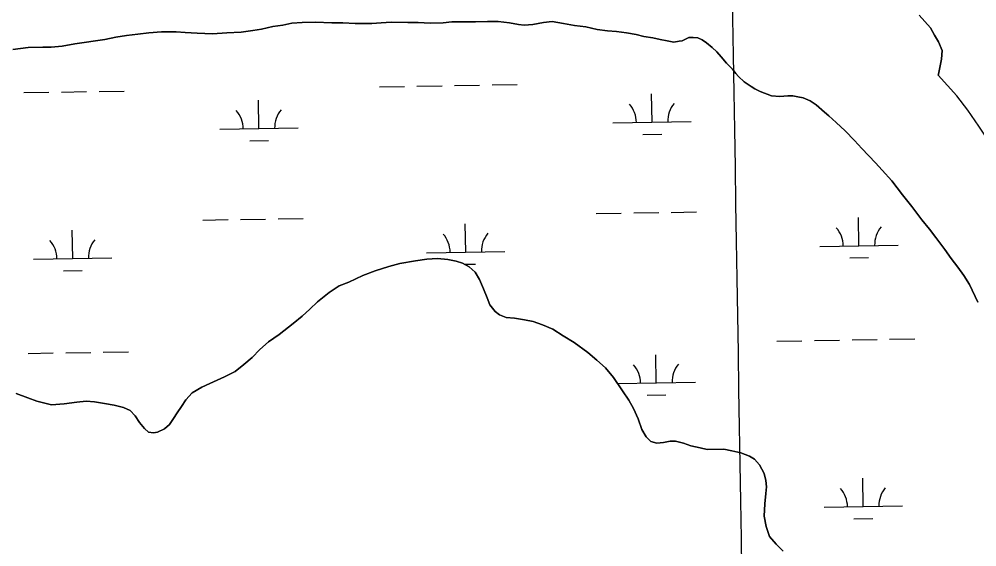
# Model space of a CAD drawing. Extents: x 3855477 to 3893699, y 299188 to 325115.
# Drawn here: x 3869182 to 3870405, y 320305 to 320978 of the extents above; entities that cross this region are included whole.
import ezdxf

# ---------------------------------------------------------------- set-up
doc = ezdxf.new("R2010")
doc.units = 0
for name, color, linetype in [('V-GRID-MAJR', 7, 'Continuous'), ('V-TOPO-SHOR', 7, 'Continuous'), ('V-WETL-SWMP', 7, 'Continuous')]:
    doc.layers.add(name, color=color, linetype=linetype)

msp = doc.modelspace()

# ---------------------------------------------------------------- linework, layer by layer
at = {"layer": 'V-GRID-MAJR'}
msp.add_spline([(3870354.6, 304789.8), (3870305.8, 307816.8), (3870207.9, 313876.8), (3870110.1, 319936.8), (3870061.1, 322969.9)], degree=3, dxfattribs=at)
at = {"layer": 'V-TOPO-SHOR'}
for points in [[(3870169.7, 320880.4), (3870163.4, 320880.7), (3870153.1, 320879.8), (3870142.4, 320880.4), (3870128, 320886.2), (3870121.2, 320889.6), (3870116.4, 320892.3), (3870107.6, 320898.2), (3870100.4, 320905.2), (3870096.8, 320909.1), (3870092.8, 320914.6), (3870085.1, 320922.4), (3870078.3, 320930.2), (3870072.6, 320936.5), (3870066.6, 320942.4), (3870059.4, 320948.2), (3870053.8, 320952.1), (3870048.2, 320954.4), (3870042.3, 320955.1), (3870037.1, 320955), (3870031.6, 320952.6), (3870028.5, 320950.6), (3870024.5, 320950.1), (3870017.8, 320949.2), (3870009.1, 320950.7), (3870000.3, 320952.6), (3869990.8, 320954.4), (3869979.6, 320956.2), (3869969.7, 320958.9), (3869957.4, 320960.7), (3869944.7, 320962.5), (3869933.2, 320963.5), (3869920.1, 320965.3), (3869905.4, 320968.7), (3869891.1, 320970.1), (3869876.8, 320972.7), (3869862.5, 320975.2), (3869851.4, 320974.3), (3869837.6, 320971.7), (3869826.5, 320970.8), (3869819.3, 320971.5), (3869807.8, 320973.7), (3869793.5, 320975.5), (3869779.7, 320975.3), (3869764.6, 320975.1), (3869748.8, 320974.9), (3869734.5, 320975.1), (3869723.4, 320973.7), (3869706.8, 320973.1), (3869691.3, 320974.1), (3869678.2, 320974.3), (3869656.8, 320974.4), (3869644.2, 320973.8), (3869632.3, 320972.9), (3869610.9, 320973), (3869595.4, 320973.6), (3869581.2, 320973.8), (3869560.5, 320974.7), (3869543.5, 320974), (3869530.1, 320973.1), (3869518.6, 320970.9), (3869505.9, 320969.2), (3869491.3, 320965.8), (3869480.3, 320963.7), (3869465.6, 320961.9), (3869447, 320960.8), (3869428.8, 320959.8), (3869409.4, 320960.3), (3869393.9, 320961.3), (3869382.4, 320962.3), (3869363.8, 320962.1), (3869347.5, 320961.1), (3869333.7, 320959.3), (3869319.1, 320957.5), (3869305.6, 320955.3), (3869291.4, 320952.4), (3869253, 320946.7), (3869236.8, 320944.1), (3869223, 320942.7), (3869212.3, 320942.6), (3869193.6, 320942.3), (3869173.9, 320939.7)], [(3870331.1, 320983.6), (3870345.2, 320967.4), (3870350.6, 320957.9), (3870355.5, 320949.5), (3870360.4, 320938.4), (3870359.5, 320927.2), (3870355.5, 320908.1), (3870355.2, 320906.7)], [(3870494.5, 320715.8), (3870484.8, 320735.1), (3870473.4, 320756.7), (3870462.5, 320771.2), (3870446.4, 320791.5), (3870432.3, 320807.5), (3870419.8, 320822.8), (3870406.9, 320842), (3870393.2, 320862.4), (3870379.2, 320880.4), (3870355.2, 320906.7)], [(3870405.9, 320617.3), (3870395.3, 320639.8), (3870388, 320651.2), (3870380.3, 320661.8), (3870371.9, 320673.1), (3870363.8, 320684.5), (3870352.1, 320699.8), (3870344, 320710.4), (3870334.3, 320722.5), (3870321.4, 320739.4), (3870309.7, 320754.3), (3870296, 320771.9), (3870283.5, 320785.6), (3870275.1, 320795), (3870257.8, 320813.4), (3870248.2, 320823.6), (3870236.5, 320835.7), (3870224.9, 320846.7), (3870215.6, 320854.9), (3870210, 320859.9), (3870199.6, 320868.9), (3870191.6, 320874.3), (3870182.8, 320878.2), (3870176.1, 320879.3), (3870169.7, 320880.4)], [(3869353.5, 320450.7), (3869358.6, 320451.5), (3869367.7, 320455.6), (3869374, 320461.3), (3869379, 320468.9), (3869383.7, 320476), (3869389.1, 320484.4), (3869394.9, 320492.8), (3869403.1, 320501.7), (3869415.3, 320509), (3869425.5, 320513.5), (3869444, 320522), (3869457.8, 320529), (3869468.8, 320537.8), (3869479.4, 320546.7), (3869489.5, 320557.1), (3869500.5, 320566.8), (3869513.8, 320576.1), (3869531.8, 320590.2), (3869543.2, 320599.4), (3869553, 320608.3), (3869563.1, 320617.9), (3869577.6, 320629.6), (3869590.6, 320638.1), (3869602.8, 320643), (3869620.9, 320651.2), (3869636.7, 320657.4), (3869654, 320662.8), (3869668.2, 320666.5), (3869688, 320670), (3869702.6, 320672.1), (3869716.1, 320673.1), (3869729.2, 320671.7), (3869739.9, 320669.5), (3869748.2, 320667.2), (3869756.6, 320662.6), (3869764.2, 320655.6), (3869769.9, 320646.1), (3869774.8, 320634.3), (3869779.4, 320622.9), (3869783, 320613.8), (3869789.5, 320605.2), (3869795.1, 320601.3), (3869803.9, 320597.9), (3869814.2, 320596.8), (3869827.3, 320594.6), (3869838, 320592.8), (3869850.3, 320588.6), (3869863.1, 320582.8), (3869876.7, 320574.3), (3869890.7, 320565.8), (3869907.9, 320552.9), (3869919.5, 320543.2), (3869930.7, 320533.5), (3869940.8, 320521.3), (3869952.1, 320504), (3869960.2, 320492.3), (3869966.3, 320481.7), (3869972.4, 320468.3), (3869976.9, 320454.9), (3869982.6, 320445.4), (3869988.6, 320439.6), (3869996.2, 320437.3), (3870004.5, 320438.2), (3870013.2, 320439.9), (3870019.9, 320440), (3870030.3, 320437.4), (3870039.4, 320433.9), (3870051.3, 320431.3), (3870060.1, 320429.5), (3870081.5, 320429.8), (3870091.8, 320427.5), (3870103.3, 320424.9), (3870114.5, 320420.7), (3870120.9, 320417.2), (3870126.9, 320409.8), (3870133, 320398.8), (3870135.1, 320389.7), (3870136, 320381.8), (3870135.3, 320373.1), (3870133.9, 320360), (3870132.9, 320344.5), (3870135.5, 320331.1), (3870140, 320318.5), (3870148.5, 320308.7), (3870157.3, 320299.7)], [(3869178.1, 320501), (3869193.3, 320495.2), (3869204.8, 320491), (3869223.5, 320486.5), (3869239.7, 320487.5), (3869255.5, 320489.7), (3869267.8, 320491.1), (3869278.1, 320490.1), (3869291.2, 320488.2), (3869303.5, 320486), (3869315.4, 320483), (3869323.8, 320479.2), (3869330.2, 320472.5), (3869335.9, 320463.9), (3869342, 320456.1), (3869347.2, 320451.4), (3869353.5, 320450.7)]]:
    msp.add_lwpolyline(points, dxfattribs=at)
at = {"layer": 'V-WETL-SWMP'}
for p, q in [((3869641.9, 320892), (3869673.9, 320892.5)), ((3869689.9, 320892.8), (3869721.9, 320893.3)), ((3869737.9, 320893.6), (3869769.9, 320894.1)), ((3869785.9, 320894.4), (3869817.9, 320894.9)), ((3869188.1, 320884.6), (3869220.1, 320885.1)), ((3869236.1, 320885.4), (3869268.1, 320885.9)), ((3869284.1, 320886.2), (3869316.1, 320886.7)), ((3869990, 320846.9), (3869989.4, 320882.9)), ((3869488.2, 320838.8), (3869487.6, 320874.8)), ((3869438.2, 320837.9), (3869538.2, 320839.6)), ((3869940, 320846.1), (3870040, 320847.7)), ((3869978.3, 320831.3), (3870002.3, 320831.7)), ((3869476.4, 320823.1), (3869500.4, 320823.5)), ((3869918.5, 320730.3), (3869950.5, 320730.8)), ((3869966.5, 320731.1), (3869998.5, 320731.6)), ((3870014.5, 320731.9), (3870046.5, 320732.4)), ((3869416.7, 320722.1), (3869448.7, 320722.7)), ((3869464.7, 320722.9), (3869496.6, 320723.4)), ((3869512.6, 320723.7), (3869544.6, 320724.2)), ((3869752.2, 320681.2), (3869751.6, 320717.2)), ((3870254.1, 320689.4), (3870253.5, 320725.3)), ((3869250.4, 320673), (3869249.8, 320709)), ((3869702.2, 320680.4), (3869802.2, 320682)), ((3870204.1, 320688.5), (3870304, 320690.2)), ((3869200.4, 320672.2), (3869300.4, 320673.8)), ((3870242.3, 320673.7), (3870266.3, 320674.1)), ((3869238.6, 320657.4), (3869262.6, 320657.8)), ((3869751, 320665.7), (3869764.5, 320665.9)), ((3870293.2, 320569.9), (3870325.2, 320570.4)), ((3870149.2, 320567.6), (3870181.2, 320568.1)), ((3870197.2, 320568.3), (3870229.2, 320568.9)), ((3870245.2, 320569.1), (3870277.2, 320569.6)), ((3869193.5, 320552), (3869225.5, 320552.5)), ((3869241.5, 320552.8), (3869273.5, 320553.3)), ((3869289.5, 320553.5), (3869321.5, 320554.1)), ((3869995.4, 320514.3), (3869994.8, 320550.3)), ((3869945.9, 320513.5), (3870045.4, 320515.1)), ((3869983.7, 320498.7), (3870007.7, 320499.1)), ((3870259.5, 320356.7), (3870258.9, 320392.7)), ((3870209.5, 320355.9), (3870309.5, 320357.5)), ((3870247.7, 320341.1), (3870271.7, 320341.5))]:
    msp.add_line(p, q, dxfattribs=at)
for points in [[(3869173.9, 320939.7), (3869193.6, 320942.3), (3869212.3, 320942.6), (3869223, 320942.7), (3869236.8, 320944.1), (3869253, 320946.7), (3869291.4, 320952.4), (3869305.6, 320955.3), (3869319.1, 320957.5), (3869333.7, 320959.3), (3869347.5, 320961.1), (3869363.8, 320962.1), (3869382.4, 320962.3), (3869393.9, 320961.3), (3869409.4, 320960.3), (3869428.8, 320959.8), (3869447, 320960.8), (3869465.6, 320961.9), (3869480.3, 320963.7), (3869491.3, 320965.8), (3869505.9, 320969.2), (3869518.6, 320970.9), (3869530.1, 320973.1), (3869543.5, 320974), (3869560.5, 320974.7), (3869581.2, 320973.8), (3869595.4, 320973.6), (3869610.9, 320973), (3869632.3, 320972.9), (3869644.2, 320973.8), (3869656.8, 320974.4), (3869678.2, 320974.3), (3869691.3, 320974.1), (3869706.8, 320973.1), (3869723.4, 320973.7), (3869734.5, 320975.1), (3869748.8, 320974.9), (3869764.6, 320975.1), (3869779.7, 320975.3), (3869793.5, 320975.5), (3869807.8, 320973.7), (3869819.3, 320971.5), (3869826.5, 320970.8), (3869837.6, 320971.7), (3869851.4, 320974.3), (3869862.5, 320975.2), (3869876.8, 320972.7), (3869891.1, 320970.1), (3869905.4, 320968.7), (3869920.1, 320965.3), (3869933.2, 320963.5), (3869944.7, 320962.5), (3869957.4, 320960.7), (3869969.7, 320958.9), (3869979.6, 320956.2), (3869990.8, 320954.4), (3870000.3, 320952.6), (3870009.1, 320950.7), (3870017.8, 320949.2)], [(3870355.2, 320906.7), (3870355.5, 320908.1), (3870359.5, 320927.2), (3870360.4, 320938.4), (3870355.5, 320949.5), (3870350.6, 320957.9), (3870345.2, 320967.4), (3870331.1, 320983.6)], [(3870017.8, 320949.2), (3870024.5, 320950.1), (3870028.5, 320950.6), (3870031.6, 320952.6), (3870037.1, 320955), (3870042.3, 320955.1), (3870048.2, 320954.4), (3870053.8, 320952.1), (3870059.4, 320948.2), (3870066.6, 320942.4), (3870072.6, 320936.5), (3870078.3, 320930.2), (3870085.1, 320922.4), (3870092.8, 320914.6), (3870096.8, 320909.1), (3870100.4, 320905.2), (3870107.6, 320898.2), (3870116.4, 320892.3), (3870121.2, 320889.6), (3870128, 320886.2), (3870142.4, 320880.4), (3870153.1, 320879.8), (3870163.4, 320880.7), (3870169.7, 320880.4), (3870176.1, 320879.3), (3870182.8, 320878.2), (3870191.6, 320874.3), (3870199.6, 320868.9), (3870210, 320859.9), (3870215.6, 320854.9), (3870224.9, 320846.7), (3870236.5, 320835.7), (3870248.2, 320823.6), (3870257.8, 320813.4), (3870275.1, 320795), (3870283.5, 320785.6), (3870296, 320771.9), (3870309.7, 320754.3), (3870321.4, 320739.4), (3870334.3, 320722.5), (3870344, 320710.4), (3870352.1, 320699.8), (3870363.8, 320684.5), (3870371.9, 320673.1), (3870380.3, 320661.8), (3870388, 320651.2), (3870395.3, 320639.8), (3870405.9, 320617.3)], [(3870406.9, 320842), (3870393.2, 320862.4), (3870379.2, 320880.4), (3870355.2, 320906.7)], [(3870133, 320398.8), (3870126.9, 320409.8), (3870120.9, 320417.2), (3870114.5, 320420.7), (3870103.3, 320424.9), (3870091.8, 320427.5), (3870081.5, 320429.8), (3870060.1, 320429.5), (3870051.3, 320431.3), (3870039.4, 320433.9), (3870030.3, 320437.4), (3870019.9, 320440), (3870013.2, 320439.9), (3870004.5, 320438.2), (3869996.2, 320437.3), (3869988.6, 320439.6), (3869982.6, 320445.4), (3869976.9, 320454.9), (3869972.4, 320468.3), (3869966.3, 320481.7), (3869960.2, 320492.3), (3869952.1, 320504), (3869940.8, 320521.3), (3869930.7, 320533.5), (3869919.5, 320543.2), (3869907.9, 320552.9), (3869890.7, 320565.8), (3869876.7, 320574.3), (3869863.1, 320582.8), (3869850.3, 320588.6), (3869838, 320592.8), (3869827.3, 320594.6), (3869814.2, 320596.8), (3869803.9, 320597.9), (3869795.1, 320601.3), (3869789.5, 320605.2), (3869783, 320613.8), (3869779.4, 320622.9), (3869774.8, 320634.3), (3869769.9, 320646.1), (3869764.2, 320655.6), (3869756.6, 320662.6), (3869748.2, 320667.2), (3869739.9, 320669.5), (3869729.2, 320671.7), (3869716.1, 320673.1), (3869702.6, 320672.1), (3869688, 320670), (3869668.2, 320666.5), (3869654, 320662.8), (3869636.7, 320657.4), (3869620.9, 320651.2), (3869602.8, 320643), (3869590.6, 320638.1), (3869577.6, 320629.6), (3869563.1, 320617.9), (3869553, 320608.3), (3869543.2, 320599.4), (3869531.8, 320590.2), (3869513.8, 320576.1), (3869500.5, 320566.8), (3869489.5, 320557.1), (3869479.3, 320546.7), (3869468.8, 320537.8), (3869457.8, 320529), (3869444, 320522), (3869425.5, 320513.5), (3869415.3, 320509), (3869403.1, 320501.7), (3869394.9, 320492.8), (3869389.1, 320484.4), (3869383.7, 320476), (3869379, 320468.9), (3869374, 320461.3), (3869367.7, 320455.6), (3869358.6, 320451.5), (3869353.5, 320450.7)], [(3869353.5, 320450.7), (3869347.2, 320451.4), (3869341.9, 320456.1), (3869335.9, 320463.9), (3869330.2, 320472.5), (3869323.8, 320479.2), (3869315.4, 320483), (3869303.5, 320486), (3869291.2, 320488.2), (3869278.1, 320490.1), (3869267.8, 320491.1), (3869255.5, 320489.7), (3869239.7, 320487.5), (3869223.5, 320486.5), (3869204.8, 320491), (3869193.3, 320495.2), (3869178.1, 320501)], [(3870157.3, 320299.7), (3870148.5, 320308.7), (3870140, 320318.5), (3870135.5, 320331.1), (3870132.9, 320344.5), (3870133.9, 320360), (3870135.3, 320373.1), (3870136, 320381.8), (3870135.1, 320389.7), (3870133, 320398.8)]]:
    msp.add_lwpolyline(points, dxfattribs=at)
for centre, start, end in [((3869934.8, 320846.5), 0.1615, 41.7052), ((3870045.2, 320848.3), 140.1615, 181.7052), ((3869432.9, 320838.3), 0.1615, 41.7052), ((3869543.4, 320840.1), 140.1615, 181.7052), ((3869807.4, 320682.6), 140.1615, 181.7052), ((3870198.8, 320688.9), 0.1615, 41.7052), ((3870309.3, 320690.7), 140.1615, 181.7052), ((3869195.1, 320672.6), 0.1615, 41.7052), ((3869305.6, 320674.4), 140.1615, 181.7052), ((3869697, 320680.8), 0.1615, 41.7052), ((3869940.2, 320513.9), 0.1615, 41.7052), ((3870050.7, 320515.7), 140.1615, 181.7052), ((3870204.2, 320356.3), 0.1615, 41.7052), ((3870314.7, 320358.1), 140.1615, 181.7052)]:
    msp.add_arc(centre, 35.2, start, end, dxfattribs=at)

doc.saveas('drawing.dxf')
